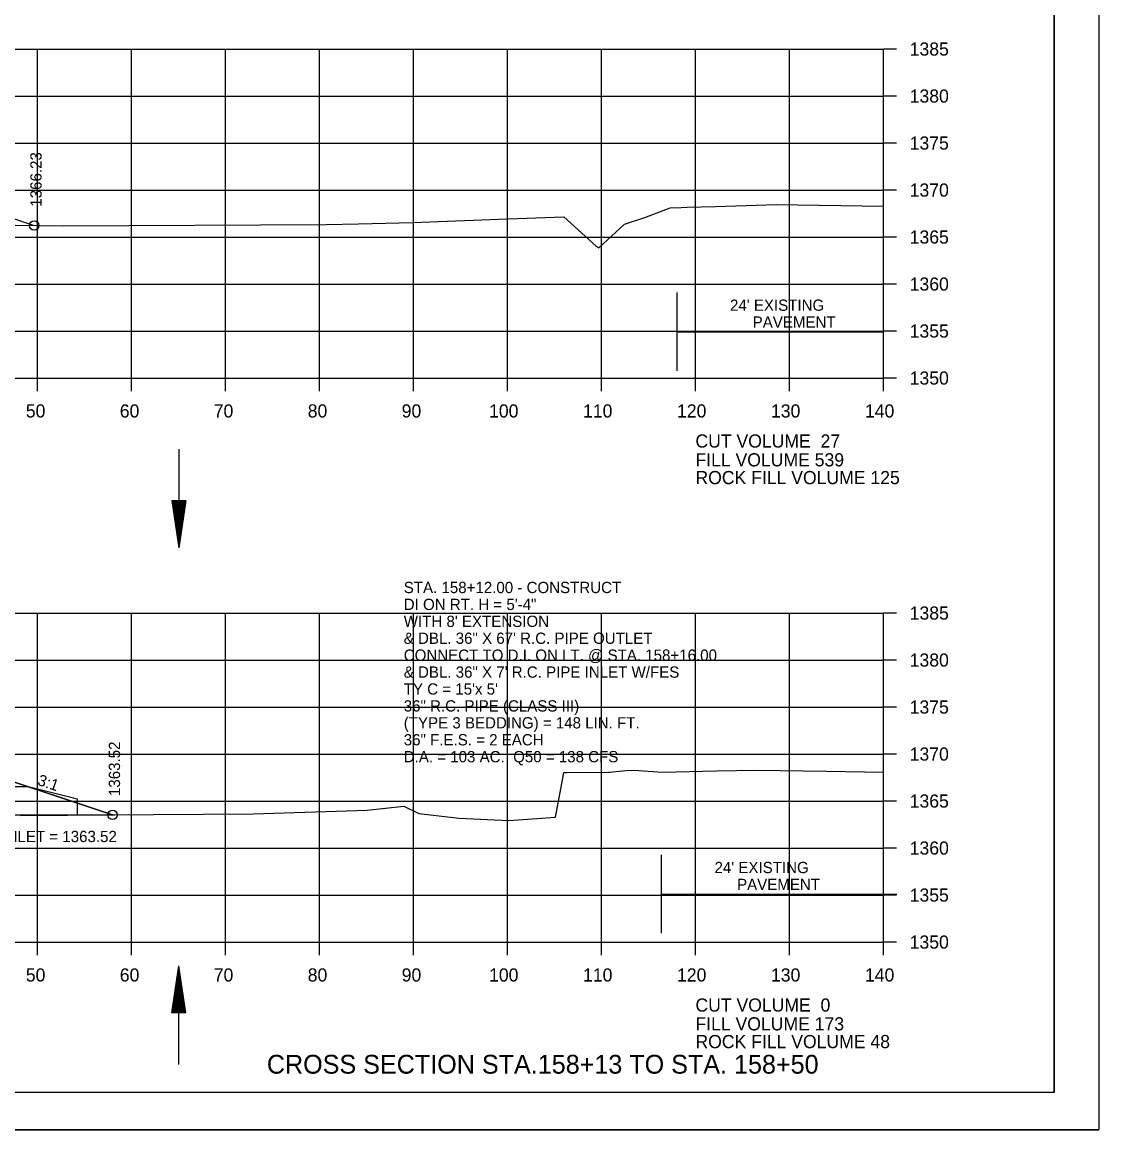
# Model space of a CAD drawing. Extents: x 1374311 to 1383814, y 384102 to 406278.
# Drawn here: x 1381677 to 1381791.6, y 393711.5 to 393829.3 of the extents above; entities that cross this region are included whole.
import ezdxf

# ---------------------------------------------------------------- set-up
doc = ezdxf.new("R2010")
doc.units = 0
for name, color, linetype in [('R_Axis', 7, 'Continuous'), ('R_Axis Annot', 7, 'Continuous'), ('R_Border', 7, 'Continuous'), ('R_Draft', 7, 'Continuous'), ('R_Exist Surface', 7, 'Continuous'), ('R_Fin Surface', 7, 'Continuous'), ('R_Grid', 7, 'Continuous'), ('R_No Plot', 7, 'Continuous'), ('R_Water', 7, 'Continuous'), ('R_Water Annot', 7, 'Continuous'), ('R_Xsect Elev', 7, 'Continuous'), ('R_Xsect Slope', 7, 'Continuous')]:
    doc.layers.add(name, color=color, linetype=linetype)

msp = doc.modelspace()

# ---------------------------------------------------------------- linework, layer by layer
at = {"layer": 'R_Axis'}
for p, q in [((1381768.66, 393791.45), (1381768.66, 393826.45)), ((1381770.06, 393826.45), (1381768.66, 393826.45)), ((1381770.06, 393821.45), (1381768.66, 393821.45)), ((1381770.06, 393816.45), (1381768.66, 393816.45)), ((1381770.06, 393811.45), (1381768.66, 393811.45)), ((1381770.06, 393806.45), (1381768.66, 393806.45)), ((1381770.06, 393801.45), (1381768.66, 393801.45)), ((1381770.06, 393796.45), (1381768.66, 393796.45)), ((1381488.66, 393791.45), (1381768.66, 393791.45)), ((1381678.66, 393790.05), (1381678.66, 393791.45)), ((1381688.66, 393790.05), (1381688.66, 393791.45)), ((1381698.66, 393790.05), (1381698.66, 393791.45)), ((1381708.66, 393790.05), (1381708.66, 393791.45)), ((1381718.66, 393790.05), (1381718.66, 393791.45)), ((1381728.66, 393790.05), (1381728.66, 393791.45)), ((1381738.66, 393790.05), (1381738.66, 393791.45)), ((1381748.66, 393790.05), (1381748.66, 393791.45)), ((1381758.66, 393790.05), (1381758.66, 393791.45)), ((1381768.66, 393790.05), (1381768.66, 393791.45)), ((1381770.06, 393791.45), (1381768.66, 393791.45)), ((1381768.66, 393731.45), (1381768.66, 393766.45)), ((1381770.06, 393766.45), (1381768.66, 393766.45)), ((1381770.06, 393761.45), (1381768.66, 393761.45)), ((1381770.06, 393756.45), (1381768.66, 393756.45)), ((1381770.06, 393751.45), (1381768.66, 393751.45)), ((1381770.06, 393746.45), (1381768.66, 393746.45)), ((1381770.06, 393741.45), (1381768.66, 393741.45)), ((1381770.06, 393736.45), (1381768.66, 393736.45)), ((1381488.66, 393731.45), (1381768.66, 393731.45)), ((1381678.66, 393730.05), (1381678.66, 393731.45)), ((1381688.66, 393730.05), (1381688.66, 393731.45)), ((1381698.66, 393730.05), (1381698.66, 393731.45)), ((1381708.66, 393730.05), (1381708.66, 393731.45)), ((1381718.66, 393730.05), (1381718.66, 393731.45)), ((1381728.66, 393730.05), (1381728.66, 393731.45)), ((1381738.66, 393730.05), (1381738.66, 393731.45)), ((1381748.66, 393730.05), (1381748.66, 393731.45)), ((1381758.66, 393730.05), (1381758.66, 393731.45)), ((1381768.66, 393730.05), (1381768.66, 393731.45)), ((1381770.06, 393731.45), (1381768.66, 393731.45))]:
    msp.add_line(p, q, dxfattribs=at)
at = {"layer": 'R_Border'}
for q in [(1381786.84, 393920.91), (1381470.66, 393715.45)]:
    msp.add_line((1381786.84, 393715.45), q, dxfattribs=at)
at = {"layer": 'R_Draft'}
for p, q in [((1381692.94, 393778.37), (1381693.69, 393773.37)), ((1381694.44, 393778.37), (1381692.94, 393778.37)), ((1381693.06, 393778.37), (1381693.69, 393774.2)), ((1381693.19, 393778.37), (1381693.69, 393775.06)), ((1381693.31, 393778.37), (1381693.69, 393775.9)), ((1381693.44, 393778.37), (1381693.69, 393776.74)), ((1381693.57, 393778.37), (1381693.69, 393777.58)), ((1381694.44, 393778.37), (1381693.69, 393773.37)), ((1381693.93, 393778.37), (1381693.69, 393776.74)), ((1381694.18, 393778.37), (1381693.69, 393775.06)), ((1381694.31, 393778.37), (1381693.69, 393774.2)), ((1381694.06, 393778.37), (1381693.69, 393775.9)), ((1381693.8, 393778.37), (1381693.69, 393777.58)), ((1381692.94, 393723.93), (1381693.69, 393728.93)), ((1381694.44, 393723.93), (1381693.69, 393728.93)), ((1381693.06, 393723.93), (1381693.69, 393728.1)), ((1381693.19, 393723.93), (1381693.69, 393727.24)), ((1381694.31, 393723.93), (1381693.69, 393728.1)), ((1381694.18, 393723.93), (1381693.69, 393727.24)), ((1381693.31, 393723.93), (1381693.69, 393726.4)), ((1381694.06, 393723.93), (1381693.69, 393726.4)), ((1381693.44, 393723.93), (1381693.69, 393725.56)), ((1381693.57, 393723.93), (1381693.69, 393724.72)), ((1381693.93, 393723.93), (1381693.69, 393725.56)), ((1381693.8, 393723.93), (1381693.69, 393724.72)), ((1381694.44, 393723.93), (1381692.94, 393723.93))]:
    msp.add_line(p, q, dxfattribs=at)
at = {"layer": 'R_Exist Surface'}
msp.add_line((1381688.32, 393745), (1381668.17, 393744.94), dxfattribs=at)
for points in [[(1381676.26, 393807.71), (1381681.36, 393807.65), (1381709.37, 393807.78), (1381712.79, 393807.86), (1381718.6, 393808), (1381727.73, 393808.35), (1381734.65, 393808.61), (1381738.07, 393805.52), (1381738.37, 393805.29), (1381738.81, 393805.7), (1381741.1, 393807.82), (1381743.26, 393808.54), (1381745.97, 393809.57), (1381747.13, 393809.6), (1381747.77, 393809.61), (1381750.79, 393809.7), (1381757.29, 393809.91), (1381768.66, 393809.74)], [(1381676.83, 393744.9), (1381686.87, 393744.98), (1381690.98, 393745.01), (1381701.59, 393745.09), (1381713.71, 393745.47), (1381717.63, 393745.9), (1381719.24, 393745.14), (1381723.52, 393744.62), (1381728.81, 393744.38), (1381733.76, 393744.74), (1381734.38, 393747.94), (1381734.67, 393749.48), (1381734.99, 393749.48), (1381739.45, 393749.51), (1381739.46, 393749.51), (1381739.56, 393749.51), (1381741.62, 393749.75), (1381742.64, 393749.71), (1381745.13, 393749.53), (1381750.89, 393749.65), (1381755.18, 393749.75), (1381762.6, 393749.63), (1381768.66, 393749.53)]]:
    msp.add_lwpolyline(points, dxfattribs=at)
at = {"layer": 'R_Fin Surface'}
for points in [[(1381568.25, 393805.88), (1381587.15, 393812.18), (1381592.15, 393812.08), (1381595.15, 393812.02), (1381595.65, 393812.02), (1381595.66, 393811.52), (1381596.66, 393811.54), (1381628.66, 393810.64), (1381660.66, 393809.75), (1381661.66, 393809.73), (1381661.67, 393810.23), (1381662.17, 393810.23), (1381665.17, 393810.29), (1381670.17, 393810.39), (1381678.28, 393807.68)], [(1381672.21, 393749.78), (1381686.63, 393744.98)]]:
    msp.add_lwpolyline(points, dxfattribs=at)
at = {"layer": 'R_Grid'}
for p, q in [((1381488.66, 393826.45), (1381768.66, 393826.45)), ((1381678.66, 393791.45), (1381678.66, 393826.45)), ((1381688.66, 393791.45), (1381688.66, 393826.45)), ((1381698.66, 393791.45), (1381698.66, 393826.45)), ((1381708.66, 393791.45), (1381708.66, 393826.45)), ((1381718.66, 393791.45), (1381718.66, 393826.45)), ((1381728.66, 393791.45), (1381728.66, 393826.45)), ((1381738.66, 393791.45), (1381738.66, 393826.45)), ((1381748.66, 393791.45), (1381748.66, 393826.45)), ((1381758.66, 393791.45), (1381758.66, 393826.45)), ((1381768.66, 393791.45), (1381768.66, 393826.45)), ((1381488.66, 393821.45), (1381768.66, 393821.45)), ((1381488.66, 393816.45), (1381768.66, 393816.45)), ((1381488.66, 393811.45), (1381768.66, 393811.45)), ((1381488.66, 393806.45), (1381768.66, 393806.45)), ((1381488.66, 393801.45), (1381768.66, 393801.45)), ((1381488.66, 393796.45), (1381768.66, 393796.45)), ((1381488.66, 393791.45), (1381768.66, 393791.45)), ((1381488.66, 393766.45), (1381768.66, 393766.45)), ((1381678.66, 393731.45), (1381678.66, 393766.45)), ((1381688.66, 393731.45), (1381688.66, 393766.45)), ((1381698.66, 393731.45), (1381698.66, 393766.45)), ((1381708.66, 393731.45), (1381708.66, 393766.45)), ((1381718.66, 393731.45), (1381718.66, 393766.45)), ((1381728.66, 393731.45), (1381728.66, 393766.45)), ((1381738.66, 393731.45), (1381738.66, 393766.45)), ((1381748.66, 393731.45), (1381748.66, 393766.45)), ((1381758.66, 393731.45), (1381758.66, 393766.45)), ((1381768.66, 393731.45), (1381768.66, 393766.45)), ((1381488.66, 393761.45), (1381768.66, 393761.45)), ((1381488.66, 393756.45), (1381768.66, 393756.45)), ((1381488.66, 393751.45), (1381768.66, 393751.45)), ((1381488.66, 393746.45), (1381768.66, 393746.45)), ((1381488.66, 393741.45), (1381768.66, 393741.45)), ((1381488.66, 393736.45), (1381768.66, 393736.45)), ((1381488.66, 393731.45), (1381768.66, 393731.45))]:
    msp.add_line(p, q, dxfattribs=at)
at = {"layer": 'R_No Plot'}
msp.add_line((1381458.26, 393711.48), (1381791.59, 393711.48), dxfattribs=at)
for points in [[(1381458.25, 393924.81), (1381791.59, 393924.81), (1381791.59, 393711.47), (1381458.25, 393711.47)], [(1381704.58, 393920.91), (1381704.58, 393911.03), (1381740.31, 393911.03), (1381740.31, 393908.11), (1381763.51, 393908.11), (1381763.51, 393884.9), (1381786.84, 393884.9), (1381786.84, 393715.45), (1381470.66, 393715.45), (1381470.66, 393920.91)]]:
    msp.add_lwpolyline(points, close=True, dxfattribs=at)
msp.add_lwpolyline([(1381676.83, 393744.9), (1381686.63, 393744.98), (1381672.21, 393749.78)], dxfattribs=at)
for centre in [(1381678.28, 393807.68), (1381678.28, 393807.68), (1381678.29, 393807.68), (1381686.63, 393744.98), (1381686.63, 393744.98), (1381686.64, 393744.98)]:
    msp.add_circle(centre, 0.5, dxfattribs=at)
at = {"layer": 'R_Water'}
for p, q in [((1381746.71, 393792.22), (1381746.71, 393800.54)), ((1381746.71, 393796.38), (1381768.66, 393796.38)), ((1381693.69, 393783.87), (1381693.69, 393773.37)), ((1381745.06, 393732.39), (1381745.06, 393740.72)), ((1381745.06, 393736.55), (1381770.08, 393736.55)), ((1381693.69, 393718.43), (1381693.69, 393728.93))]:
    msp.add_line(p, q, dxfattribs=at)
msp.add_lwpolyline([(1381674.75, 393747.97), (1381674.75, 393744.97), (1381682.9, 393744.97), (1381682.9, 393746.64), (1381677.65, 393747.97)], close=True, dxfattribs=at)

# ---------------------------------------------------------------- texts
at = {"layer": 'R_Axis Annot'}
for s, p in [('1385', (1381771.46, 393825.75)), ('1380', (1381771.46, 393820.75)), ('1375', (1381771.46, 393815.75)), ('1370', (1381771.46, 393810.75)), ('1365', (1381771.46, 393805.75)), ('1360', (1381771.46, 393800.75)), ('1355', (1381771.46, 393795.75)), ('1350', (1381771.46, 393790.75)), ('50', (1381677.4, 393787.25)), ('60', (1381687.4, 393787.25)), ('70', (1381697.4, 393787.25)), ('80', (1381707.4, 393787.25)), ('90', (1381717.4, 393787.25)), ('100', (1381726.7, 393787.25)), ('110', (1381736.7, 393787.25)), ('120', (1381746.7, 393787.25)), ('130', (1381756.7, 393787.25)), ('140', (1381766.7, 393787.25)), ('CUT VOLUME  27', (1381748.66, 393784.05)), ('FILL VOLUME 539', (1381748.66, 393782.05)), ('ROCK FILL VOLUME 125', (1381748.66, 393780.16)), ('1385', (1381771.46, 393765.75)), ('1380', (1381771.46, 393760.75)), ('1375', (1381771.46, 393755.75)), ('1370', (1381771.46, 393750.75)), ('1365', (1381771.46, 393745.75)), ('1360', (1381771.46, 393740.75)), ('1355', (1381771.46, 393735.75)), ('1350', (1381771.46, 393730.75)), ('50', (1381677.4, 393727.25)), ('60', (1381687.4, 393727.25)), ('70', (1381697.4, 393727.25)), ('80', (1381707.4, 393727.25)), ('90', (1381717.4, 393727.25)), ('100', (1381726.7, 393727.25)), ('110', (1381736.7, 393727.25)), ('120', (1381746.7, 393727.25)), ('130', (1381756.7, 393727.25)), ('140', (1381766.7, 393727.25)), ('CUT VOLUME  0', (1381748.66, 393724.05)), ('FILL VOLUME 173', (1381748.66, 393722.05)), ('ROCK FILL VOLUME 48', (1381748.66, 393720.16))]:
    msp.add_text(s, height=1.4, dxfattribs=at).set_placement(p)
at = {"layer": 'R_Draft'}
msp.add_text('CROSS SECTION STA.158+13 TO STA. 158+50', height=2, dxfattribs=at).set_placement((1381703.05, 393717.45))
at = {"layer": 'R_Water'}
for s, p in [("24' EXISTING ", (1381752.34, 393798.6)), ('PAVEMENT', (1381754.75, 393796.8)), ("24' EXISTING ", (1381750.69, 393738.78)), ('PAVEMENT', (1381753.09, 393736.98))]:
    msp.add_text(s, height=1.2, dxfattribs=at).set_placement(p)
msp.add_text('F.L. INLET = 1363.52', height=1.2, rotation=360, dxfattribs=at).set_placement((1381671.7, 393742.08))
at = {"layer": 'R_Water Annot'}
for s, p in [('STA. 158+12.00 - CONSTRUCT', (1381717.62, 393768.57)), ('DI ON RT. H = 5\'-4"', (1381717.62, 393766.77)), ("WITH 8' EXTENSION ", (1381717.62, 393764.97)), ('& DBL. 36" X 67\' R.C. PIPE OUTLET', (1381717.62, 393763.17)), ('CONNECT TO D.I. ON LT. @ STA. 158+16.00', (1381717.62, 393761.37)), ('& DBL. 36" X 7\' R.C. PIPE INLET W/FES', (1381717.62, 393759.57)), ("TY C = 15'x 5'", (1381717.62, 393757.77)), ('36" R.C. PIPE (CLASS III)', (1381717.62, 393755.97)), ('(TYPE 3 BEDDING) = 148 LIN. FT.', (1381717.62, 393754.17)), ('36" F.E.S. = 2 EACH', (1381717.62, 393752.37)), ('D.A. = 103 AC.  Q50 = 138 CFS', (1381717.62, 393750.57))]:
    msp.add_text(s, height=1.2, dxfattribs=at).set_placement(p)
at = {"layer": 'R_Xsect Elev'}
for s, p in [('1366.23', (1381679.08, 393809.68)), ('1363.52', (1381687.43, 393746.98))]:
    msp.add_text(s, height=1.2, rotation=90, dxfattribs=at).set_placement(p)
at = {"layer": 'R_Xsect Slope'}
msp.add_text('3:1', height=1.2, rotation=341.565, dxfattribs=at).set_placement((1381678.56, 393748.19))

doc.saveas('drawing.dxf')
